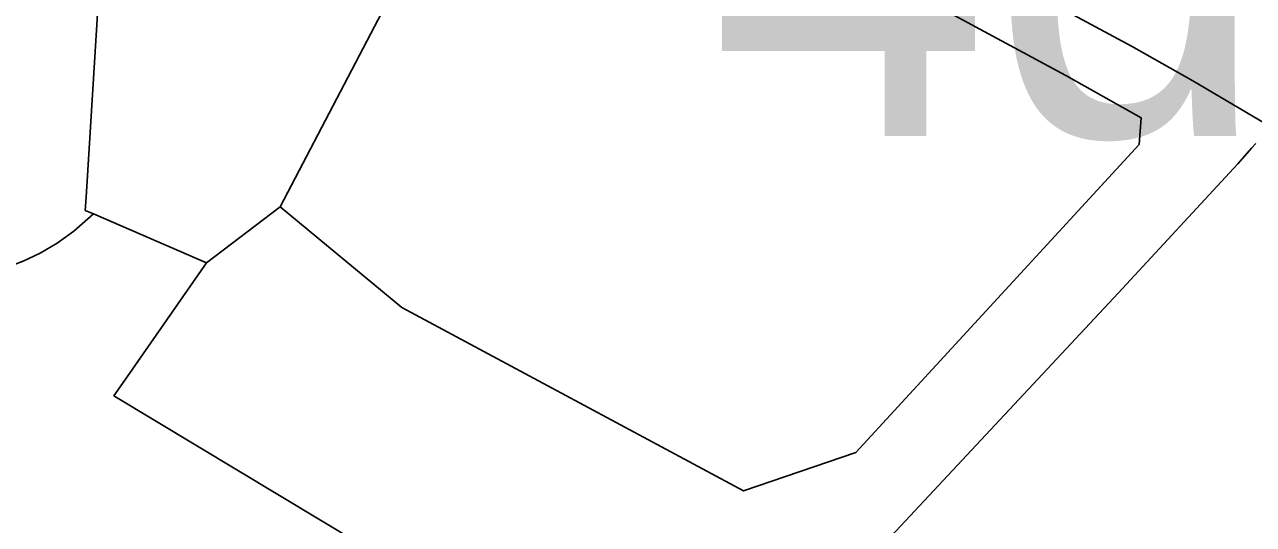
# Model space of a CAD drawing. Extents: x 598968 to 613553, y 4409678 to 4430833.
# Drawn here: x 609429.89 to 609469.2, y 4416650 to 4416665.98 of the extents above; entities that cross this region are included whole.
import ezdxf

# ---------------------------------------------------------------- set-up
doc = ezdxf.new("R2010")
doc.units = 0
doc.layers.add('1', color=7, linetype='Continuous')
doc.layers.add('4d. Sector de consolidació - ANNEX III A', color=7, linetype='Continuous')

msp = doc.modelspace()

# ---------------------------------------------------------------- linework, layer by layer
at = {"layer": '1'}
for points in [[(609452.5255, 4416642.2203), (609432.7519, 4416654.1142), (609433.173, 4416654.7168), (609435.7172, 4416658.3576), (609432.0994, 4416659.9231), (609431.4692, 4416659.37), (609430.9387, 4416658.989), (609430.3953, 4416658.669), (609429.8516, 4416658.4099), (609429.3199, 4416658.2119), (609428.8111, 4416658.0755), (609428.3342, 4416658.0025), (609427.9343, 4416657.9978), (609407.6012, 4416660.193), (609404.879, 4416660.8786), (609403.5369, 4416660.1983), (609400.8759, 4416665.5092), (609393.1905, 4416680.3871), (609383.9955, 4416698.1749), (609383.9961, 4416698.179), (609384.3653, 4416716.1127)], [(609429.7802, 4416678.8732), (609431.0011, 4416678.4795), (609435.6841, 4416676.9718), (609439.3344, 4416675.7683), (609445.2862, 4416673.9436), (609445.908, 4416673.7515), (609446.3402, 4416673.602), (609447.6205, 4416673.1509), (609448.8884, 4416672.6932), (609450.1559, 4416672.2227), (609451.4351, 4416671.733), (609452.7379, 4416671.2179), (609454.0763, 4416670.6709), (609455.4623, 4416670.0855), (609456.9072, 4416669.4551), (609458.4194, 4416668.77), (609460.0064, 4416668.0203), (609461.6759, 4416667.1961), (609463.4355, 4416666.2872), (609465.2927, 4416665.2837), (609467.2553, 4416664.1755), (609470.0411, 4416662.5343)], [(609457.3026, 4416667.5351), (609463.1941, 4416664.3539), (609465.6015, 4416662.9991), (609465.5376, 4416662.1409), (609456.4825, 4416652.3014), (609452.8933, 4416651.0702), (609441.9584, 4416656.9351), (609438.0673, 4416660.148), (609435.7172, 4416658.3576), (609433.173, 4416654.7168), (609432.7519, 4416654.1142), (609452.5255, 4416642.2203)], [(609470.0411, 4416662.5343), (609467.2553, 4416664.1755), (609465.2927, 4416665.2837), (609463.4355, 4416666.2872)], [(609480.6456, 4416625.5012), (609467.0001, 4416636.5502), (609464.1379, 4416638.8677), (609464.1319, 4416638.8605), (609462.2722, 4416636.5614), (609451.9878, 4416644.8075), (609455.1084, 4416647.5748), (609455.2077, 4416647.4517), (609457.6074, 4416649.6281), (609464.8714, 4416657.3873), (609468.696, 4416661.5243), (609469.1313, 4416662.0301), (609469.2775, 4416662.1775)]]:
    msp.add_lwpolyline(points, dxfattribs=at)
at = {"layer": '4d. Sector de consolidació - ANNEX III A'}
for points in [[(609432.7478, 4416674.7296), (609432.9378, 4416677.7814), (609428.4681, 4416678.4195), (609427.6043, 4416678.5145), (609423.4314, 4416678.991), (609423.524, 4416680.104), (609398.4578, 4416683.2071), (609402.7116, 4416666.3855), (609404.879, 4416660.8786), (609407.6012, 4416660.193), (609427.9343, 4416657.9978), (609428.3342, 4416658.0025), (609428.8111, 4416658.0755), (609429.3199, 4416658.2119), (609429.8516, 4416658.4099), (609430.3953, 4416658.669), (609430.9387, 4416658.989), (609431.4692, 4416659.37), (609432.0994, 4416659.9231), (609431.8337, 4416660.038), (609431.8601, 4416660.4625), (609432.7405, 4416674.6119)], [(609445.1923, 4416673.7641), (609432.7478, 4416674.7296), (609432.7405, 4416674.6119), (609431.8601, 4416660.4625), (609431.8337, 4416660.038), (609432.0994, 4416659.9231), (609435.7172, 4416658.3576), (609438.0673, 4416660.148)], [(609438.0673, 4416660.148), (609441.9584, 4416656.9351), (609452.8933, 4416651.0702), (609456.4825, 4416652.3014), (609465.5376, 4416662.1409), (609465.6015, 4416662.9991), (609463.1941, 4416664.3539), (609457.3026, 4416667.5351), (609456.0156, 4416668.2114), (609452.9427, 4416669.8695), (609445.1923, 4416673.7641)]]:
    msp.add_lwpolyline(points, close=True, dxfattribs=at)
msp.add_lwpolyline([(609469.2775, 4416662.1775), (609469.1313, 4416662.0301), (609468.696, 4416661.5243), (609464.8714, 4416657.3873), (609457.6074, 4416649.6281), (609455.2077, 4416647.4517), (609455.1084, 4416647.5748), (609451.9878, 4416644.8075), (609462.2722, 4416636.5614), (609464.1319, 4416638.8605), (609464.1379, 4416638.8677), (609467.0001, 4416636.5502), (609480.6456, 4416625.5012)], dxfattribs=at)

# ---------------------------------------------------------------- texts
msp.add_text('4d', height=12, dxfattribs=at).set_placement((609451.8344, 4416662.4172))

doc.saveas('drawing.dxf')
